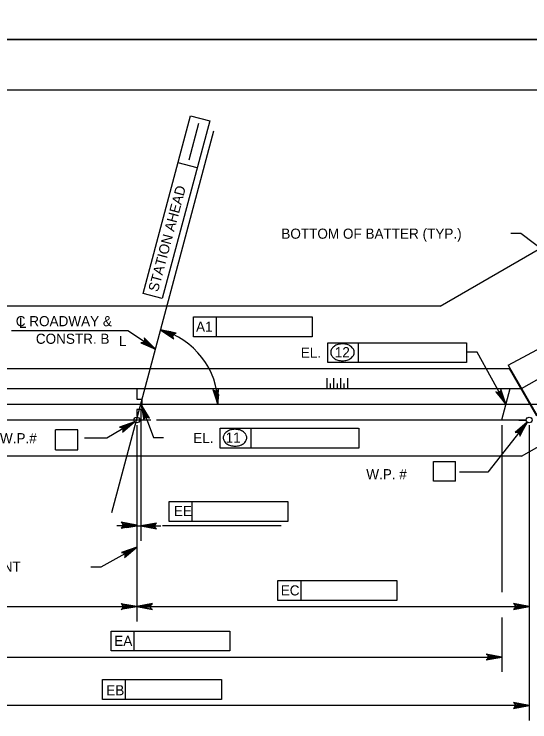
# Model space of a CAD drawing. Extents: x 638340 to 640242, y 295465 to 298435.
# Drawn here: x 638684.2 to 638837.2, y 297045 to 297255 of the extents above; entities that cross this region are included whole.
import ezdxf

# ---------------------------------------------------------------- set-up
doc = ezdxf.new("R2010")
doc.units = 0
for name, color, linetype in [('2', 7, 'Continuous'), ('Level 10', 7, 'Continuous'), ('Level 11', 7, 'Continuous'), ('Level 2', 7, 'Continuous'), ('Level 3', 7, 'Continuous'), ('PLT-BNDY', 7, 'Continuous')]:
    doc.layers.add(name, color=color, linetype=linetype)

msp = doc.modelspace()

# ---------------------------------------------------------------- linework, layer by layer
at = {"layer": '2'}
msp.add_line((638475.46, 297232.46), (639261.46, 297232.46), dxfattribs=at)
at = {"layer": 'Level 10'}
for p, q in [((638810.57, 297168.34), (638892.59, 297215.69)), ((638830.75, 297150.88), (638906.81, 297191.04)), ((638834.77, 297143.91), (638909.21, 297186.89)), ((638834.78, 297123.83), (638917.91, 297171.82)), ((638810.57, 297168.34), (638636.67, 297168.34)), ((638830.75, 297150.88), (638839.38, 297135.93)), ((638615.29, 297149.79), (638831.04, 297149.87)), ((638831.04, 297149.87), (638839.16, 297135.81)), ((638834.55, 297143.78), (638611.82, 297143.78)), ((638831.33, 297143.78), (638828.86, 297134.57)), ((638859.26, 297139.18), (638594.57, 297139.18)), ((638724.77, 297134.57), (638610.05, 297134.57)), ((638836.17, 297134.57), (638726.47, 297134.57)), ((638833.95, 297134.57), (638836.17, 297134.57)), ((638834.78, 297123.83), (638615.53, 297123.83))]:
    msp.add_line(p, q, dxfattribs=at)
at = {"layer": 'Level 11'}
msp.add_line((638713.23, 297107.11), (638743.43, 297220.39), dxfattribs=at)
at = {"layer": 'Level 2'}
for p, q in [((638777.06, 297143.78), (638777.06, 297146.94)), ((638779.11, 297143.78), (638779.11, 297146.94)), ((638781.15, 297143.78), (638781.15, 297146.94)), ((638783.2, 297143.78), (638783.2, 297146.94)), ((638778.08, 297143.78), (638778.08, 297145.4)), ((638780.13, 297143.78), (638780.13, 297145.4)), ((638782.18, 297143.78), (638782.18, 297145.4))]:
    msp.add_line(p, q, dxfattribs=at)
msp.add_lwpolyline([(638720.59, 297143.78), (638720.59, 297140.71), (638722.13, 297140.71), (638722.13, 297137.64), (638720.59, 297137.64), (638720.59, 297135.6)], dxfattribs=at)
at = {"layer": 'Level 3'}
for p, q in [((638722.47, 297172.11), (638736.59, 297224.82)), ((638736.59, 297224.82), (638742.29, 297223.3)), ((638742.29, 297223.3), (638728.16, 297170.59)), ((638736.14, 297211.74), (638739.07, 297222.66)), ((638738.55, 297209.36), (638732.86, 297210.89)), ((638834.54, 297189.85), (638831.55, 297189.85)), ((638863.24, 297168.04), (638834.54, 297189.85)), ((638728.16, 297170.59), (638722.47, 297172.11)), ((638737.4, 297165.15), (638744.23, 297165.15)), ((638737.4, 297159.26), (638737.4, 297165.15)), ((638744.23, 297159.26), (638744.23, 297165.15)), ((638744.23, 297165.15), (638772.64, 297165.15)), ((638772.64, 297165.15), (638772.64, 297159.26)), ((638717.98, 297161.05), (638683.42, 297161.05)), ((638726.16, 297155.59), (638717.98, 297161.05)), ((638772.64, 297159.26), (638737.4, 297159.26)), ((638777.26, 297157.48), (638786.42, 297157.48)), ((638777.26, 297151.59), (638777.26, 297157.48)), ((638786.42, 297151.59), (638786.42, 297157.48)), ((638786.42, 297157.48), (638818.39, 297157.48)), ((638818.39, 297157.48), (638818.39, 297151.59)), ((638821.56, 297154.7), (638818.62, 297154.7)), ((638830.11, 297139.25), (638821.56, 297154.7)), ((638818.39, 297151.59), (638777.26, 297151.59)), ((638721.9, 297139.18), (638725.57, 297129.37)), ((638721.83, 297137.64), (638721.83, 297098.72)), ((638719.91, 297134.05), (638711.71, 297129.18)), ((638836.41, 297133.96), (638824.75, 297119.07)), ((638696.52, 297125.74), (638696.52, 297131.64)), ((638703.1, 297131.64), (638696.52, 297131.64)), ((638703.1, 297125.74), (638703.1, 297131.64)), ((638720.59, 297133.04), (638720.59, 297074.8)), ((638745.39, 297126.26), (638745.39, 297132.15)), ((638745.39, 297132.15), (638754.55, 297132.15)), ((638754.55, 297126.26), (638754.55, 297132.15)), ((638754.55, 297132.15), (638786.42, 297132.15)), ((638786.52, 297132.15), (638786.52, 297126.26)), ((638828.92, 297133.04), (638828.92, 297083.47)), ((638837.02, 297133.04), (638837.02, 297074.8)), ((638711.71, 297129.18), (638705.11, 297129.18)), ((638725.57, 297129.37), (638728.51, 297129.37)), ((638696.52, 297125.74), (638703.1, 297125.74)), ((638786.52, 297126.26), (638745.39, 297126.26)), ((638808.63, 297122.31), (638815.21, 297122.31)), ((638808.63, 297116.42), (638808.63, 297122.31)), ((638815.21, 297116.42), (638815.21, 297122.31)), ((638824.75, 297119.07), (638816.34, 297119.07)), ((638815.21, 297116.42), (638808.63, 297116.42)), ((638730.22, 297110.38), (638737.06, 297110.38)), ((638730.22, 297104.49), (638730.22, 297110.38)), ((638737.06, 297104.49), (638737.06, 297110.38)), ((638737.06, 297110.38), (638765.46, 297110.38)), ((638765.46, 297110.38), (638765.46, 297104.49)), ((638765.46, 297104.49), (638730.22, 297104.49)), ((638717.64, 297103.14), (638714.7, 297103.14)), ((638720.59, 297103.14), (638721.83, 297103.14)), ((638724.77, 297103.14), (638727.72, 297103.14)), ((638763.49, 297103.14), (638728.24, 297103.14)), ((638720.59, 297096.82), (638709.96, 297090.87)), ((638837.02, 297094.09), (638837.02, 297045.45)), ((638709.96, 297090.87), (638707.01, 297090.87)), ((638762.5, 297086.94), (638769.34, 297086.94)), ((638762.5, 297081.05), (638762.5, 297086.94)), ((638769.34, 297081.05), (638769.34, 297086.94)), ((638769.34, 297086.94), (638797.74, 297086.94)), ((638797.74, 297086.94), (638797.74, 297081.05)), ((638609.2, 297079.23), (638717.64, 297079.23)), ((638723.54, 297079.23), (638837.02, 297079.23)), ((638797.74, 297081.05), (638762.5, 297081.05)), ((638828.92, 297076), (638828.92, 297059.84)), ((638712.98, 297071.98), (638719.81, 297071.98)), ((638712.98, 297066.08), (638712.98, 297071.98)), ((638719.81, 297066.08), (638719.81, 297071.98)), ((638719.81, 297071.98), (638748.21, 297071.98)), ((638748.21, 297071.98), (638748.21, 297066.08)), ((638748.21, 297066.08), (638712.98, 297066.08)), ((638612.27, 297064.26), (638828.92, 297064.26)), ((638710.46, 297057.59), (638717.29, 297057.59)), ((638710.46, 297051.7), (638710.46, 297057.59)), ((638717.29, 297051.7), (638717.29, 297057.59)), ((638717.29, 297057.59), (638745.7, 297057.59)), ((638745.7, 297057.59), (638745.7, 297051.7)), ((638837.02, 297049.88), (638609.2, 297049.88)), ((638745.7, 297051.7), (638710.46, 297051.7))]:
    msp.add_line(p, q, dxfattribs=at)
for points in [[(638727.68, 297161.27), (638731.63, 297158.67), (638731.4, 297159.04), (638731.35, 297159.4), (638731.42, 297159.71), (638731.59, 297159.97), (638731.88, 297160.19), (638732.31, 297160.28), (638727.68, 297161.27), (638731.88, 297160.19), (638731.59, 297159.97), (638727.68, 297161.27), (638731.42, 297159.71), (638731.35, 297159.4), (638727.68, 297161.27), (638731.4, 297159.04)], [(638726.16, 297155.59), (638722.77, 297158.9), (638722.93, 297158.49), (638722.92, 297158.13), (638722.79, 297157.84), (638722.57, 297157.61), (638722.24, 297157.46), (638721.81, 297157.45), (638726.16, 297155.59), (638722.24, 297157.46), (638722.57, 297157.61), (638726.16, 297155.59), (638722.79, 297157.84), (638722.92, 297158.13), (638726.16, 297155.59), (638722.93, 297158.49)], [(638744.68, 297139.16), (638744.9, 297143.89), (638744.71, 297143.5), (638744.42, 297143.27), (638744.12, 297143.17), (638743.8, 297143.18), (638743.47, 297143.33), (638743.18, 297143.65), (638744.68, 297139.16), (638743.47, 297143.33), (638743.8, 297143.18), (638744.68, 297139.16), (638744.12, 297143.17), (638744.42, 297143.27), (638744.68, 297139.16), (638744.71, 297143.5)], [(638830.11, 297139.25), (638828.62, 297143.74), (638828.58, 297143.31), (638828.4, 297142.99), (638828.15, 297142.79), (638827.85, 297142.69), (638827.49, 297142.7), (638827.1, 297142.89), (638830.11, 297139.25), (638827.49, 297142.7), (638827.85, 297142.69), (638830.11, 297139.25), (638828.15, 297142.79), (638828.4, 297142.99), (638830.11, 297139.25), (638828.58, 297143.31)], [(638721.9, 297139.18), (638722.71, 297134.51), (638722.82, 297134.94), (638723.05, 297135.22), (638723.32, 297135.38), (638723.63, 297135.44), (638723.99, 297135.37), (638724.35, 297135.12), (638721.9, 297139.18), (638723.99, 297135.37), (638723.63, 297135.44), (638721.9, 297139.18), (638723.32, 297135.38), (638723.05, 297135.22), (638721.9, 297139.18), (638722.82, 297134.94)], [(638719.91, 297134.05), (638715.47, 297132.43), (638715.9, 297132.39), (638716.22, 297132.22), (638716.43, 297131.98), (638716.54, 297131.68), (638716.54, 297131.32), (638716.36, 297130.92), (638719.91, 297134.05), (638716.54, 297131.32), (638716.54, 297131.68), (638719.91, 297134.05), (638716.43, 297131.98), (638716.22, 297132.22), (638719.91, 297134.05), (638715.9, 297132.39)], [(638836.41, 297133.96), (638832.86, 297130.84), (638833.28, 297130.97), (638833.64, 297130.92), (638833.91, 297130.77), (638834.13, 297130.54), (638834.26, 297130.2), (638834.23, 297129.76), (638836.41, 297133.96), (638834.26, 297130.2), (638834.13, 297130.54), (638836.41, 297133.96), (638833.91, 297130.77), (638833.64, 297130.92), (638836.41, 297133.96), (638833.28, 297130.97)], [(638720.59, 297103.34), (638715.94, 297104.22), (638716.3, 297103.97), (638716.48, 297103.66), (638716.54, 297103.34), (638716.48, 297103.03), (638716.3, 297102.72), (638715.94, 297102.47), (638720.59, 297103.34), (638716.3, 297102.72), (638716.48, 297103.03), (638720.59, 297103.34), (638716.54, 297103.34), (638716.48, 297103.66), (638720.59, 297103.34), (638716.3, 297103.97)], [(638721.83, 297103.14), (638726.48, 297102.27), (638726.12, 297102.51), (638725.93, 297102.83), (638725.88, 297103.14), (638725.93, 297103.45), (638726.12, 297103.76), (638726.48, 297104.01), (638721.83, 297103.14), (638726.12, 297103.76), (638725.93, 297103.45), (638721.83, 297103.14), (638725.88, 297103.14), (638725.93, 297102.83), (638721.83, 297103.14), (638726.12, 297102.51)], [(638720.59, 297096.82), (638716.11, 297095.31), (638716.54, 297095.27), (638716.85, 297095.09), (638717.05, 297094.84), (638717.16, 297094.54), (638717.15, 297094.18), (638716.96, 297093.79), (638720.59, 297096.82), (638717.15, 297094.18), (638717.16, 297094.54), (638720.59, 297096.82), (638717.05, 297094.84), (638716.85, 297095.09), (638720.59, 297096.82), (638716.54, 297095.27)], [(638720.59, 297079.23), (638715.94, 297078.35), (638716.3, 297078.6), (638716.48, 297078.91), (638716.54, 297079.23), (638716.48, 297079.54), (638716.3, 297079.85), (638715.94, 297080.1), (638720.59, 297079.23), (638716.3, 297079.85), (638716.48, 297079.54), (638720.59, 297079.23), (638716.54, 297079.23), (638716.48, 297078.91), (638720.59, 297079.23), (638716.3, 297078.6)], [(638720.59, 297079.23), (638725.24, 297078.35), (638724.88, 297078.6), (638724.7, 297078.91), (638724.65, 297079.23), (638724.7, 297079.54), (638724.88, 297079.85), (638725.24, 297080.1), (638720.59, 297079.23), (638724.88, 297079.85), (638724.7, 297079.54), (638720.59, 297079.23), (638724.65, 297079.23), (638724.7, 297078.91), (638720.59, 297079.23), (638724.88, 297078.6)], [(638837.02, 297079.23), (638832.37, 297080.1), (638832.72, 297079.85), (638832.91, 297079.54), (638832.96, 297079.23), (638832.91, 297078.91), (638832.72, 297078.6), (638832.37, 297078.35), (638837.02, 297079.23), (638832.72, 297078.6), (638832.91, 297078.91), (638837.02, 297079.23), (638832.96, 297079.23), (638832.91, 297079.54), (638837.02, 297079.23), (638832.72, 297079.85)], [(638828.92, 297064.26), (638824.26, 297065.13), (638824.62, 297064.89), (638824.81, 297064.57), (638824.86, 297064.26), (638824.81, 297063.95), (638824.62, 297063.64), (638824.26, 297063.39), (638828.92, 297064.26), (638824.62, 297063.64), (638824.81, 297063.95), (638828.92, 297064.26), (638824.86, 297064.26), (638824.81, 297064.57), (638828.92, 297064.26), (638824.62, 297064.89)], [(638837.02, 297049.88), (638832.37, 297050.75), (638832.72, 297050.5), (638832.91, 297050.19), (638832.96, 297049.88), (638832.91, 297049.56), (638832.72, 297049.25), (638832.37, 297049), (638837.02, 297049.88), (638832.72, 297049.25), (638832.91, 297049.56), (638837.02, 297049.88), (638832.96, 297049.88), (638832.91, 297050.19), (638837.02, 297049.88), (638832.72, 297050.5)]]:
    msp.add_lwpolyline(points, dxfattribs=at)
for points in [[(638730.37, 297159.84), (638730.69, 297160.77), (638727.74, 297161.25)], [(638723.98, 297157.63), (638723.44, 297156.82), (638726.16, 297155.59)], [(638744.98, 297142.15), (638744, 297142.08), (638744.68, 297139.18)], [(638829.15, 297141.99), (638828.29, 297141.52), (638830.15, 297139.18)], [(638722.47, 297136.26), (638723.38, 297136.63), (638721.83, 297139.18)], [(638717.13, 297132.97), (638717.64, 297132.12), (638719.92, 297134.05)], [(638834.99, 297131.35), (638834.22, 297131.95), (638836.42, 297133.97)], [(638717.64, 297103.63), (638717.64, 297102.65), (638720.59, 297103.14)], [(638724.77, 297103.63), (638724.77, 297102.65), (638721.83, 297103.14)], [(638718.01, 297094.82), (638717.55, 297095.68), (638720.39, 297096.63)], [(638717.64, 297079.72), (638717.64, 297078.73), (638720.59, 297079.23)], [(638723.54, 297079.72), (638723.54, 297078.73), (638720.59, 297079.23)], [(638834.07, 297079.72), (638834.07, 297078.73), (638837.02, 297079.23)], [(638825.97, 297064.75), (638825.97, 297063.77), (638828.92, 297064.26)], [(638834.07, 297050.37), (638834.07, 297049.38), (638837.02, 297049.88)]]:
    msp.add_lwpolyline(points, close=True, dxfattribs=at)
for centre in [(638720.59, 297134.57), (638837.02, 297134.57)]:
    msp.add_circle(centre, 0.849, dxfattribs=at)
for centre, radius, start, end in [((638721.83, 297139.18), 22.86, 359.9991, 75.1795), ((638781.29, 297153.45), 3.65, 106.5358, 125.6316), ((638781.63, 297152.29), 4.86, 90, 106.5358), ((638781.63, 297152.29), 4.86, 73.4642, 90), ((638781.97, 297153.45), 3.65, 54.3684, 73.4642), ((638779.96, 297154.64), 1.82, 149.9767, 180), ((638780.76, 297154.18), 2.75, 125.6316, 149.9767), ((638782.5, 297154.18), 2.75, 30.0233, 54.3684), ((638783.3, 297154.64), 1.82, 0, 30.0233), ((638779.96, 297154.64), 1.82, 180, 210.0233), ((638780.76, 297155.11), 2.75, 210.0233, 234.3684), ((638781.29, 297155.84), 3.65, 234.3684, 253.4642), ((638781.97, 297155.84), 3.65, 286.5358, 305.6316), ((638782.5, 297155.11), 2.75, 305.6316, 329.9767), ((638783.3, 297154.64), 1.82, 329.9767, 0), ((638781.63, 297157), 4.86, 253.4642, 270), ((638781.63, 297157), 4.86, 270, 286.5358), ((638749.42, 297128.11), 3.65, 106.5358, 125.6316), ((638749.76, 297126.95), 4.86, 90, 106.5358), ((638749.76, 297126.95), 4.86, 73.4642, 90), ((638750.1, 297128.11), 3.65, 54.3684, 73.4642), ((638748.09, 297129.31), 1.82, 149.9767, 180), ((638748.89, 297128.85), 2.75, 125.6316, 149.9767), ((638750.63, 297128.85), 2.75, 30.0233, 54.3684), ((638751.43, 297129.31), 1.82, 0, 30.0233), ((638748.09, 297129.31), 1.82, 180, 210.0233), ((638748.89, 297129.77), 2.75, 210.0233, 234.3684), ((638749.42, 297130.51), 3.65, 234.3684, 253.4642), ((638750.1, 297130.51), 3.65, 286.5358, 305.6316), ((638750.63, 297129.77), 2.75, 305.6316, 329.9767), ((638751.43, 297129.31), 1.82, 329.9767, 0), ((638749.76, 297131.67), 4.86, 253.4642, 270), ((638749.76, 297131.67), 4.86, 270, 286.5358)]:
    msp.add_arc(centre, radius, start, end, dxfattribs=at)
at = {"layer": 'PLT-BNDY'}
for points in [[(638435.46, 297841.46), (639276.46, 297841.46), (639276.46, 297247.46), (638435.46, 297247.46)], [(638435.46, 297247.46), (639276.46, 297247.46), (639276.46, 296653.46), (638435.46, 296653.46)]]:
    msp.add_lwpolyline(points, close=True, dxfattribs=at)

# ---------------------------------------------------------------- texts
at = {"layer": 'Level 3'}
msp.add_text('STATION AHEAD', height=3.0001, rotation=75, dxfattribs=at).set_placement((638726.88, 297172.41))
for s, height, p in [('BOTTOM OF BATTER (TYP.)', 3.0001, (638763.5, 297188.34)), ('C ROADWAY &', 3.0001, (638684.71, 297162.39)), ('L', 3, (638685.67, 297161.9)), ('A1', 3, (638738.19, 297160.74)), ('CONSTR. B', 3, (638690.67, 297157.17)), ('L', 3, (638715.31, 297156.48)), ('EL.', 3, (638769.26, 297153.07)), ('12', 3, (638779.36, 297153.18)), ('W.P.#', 3, (638680.02, 297127.67)), ('EL.', 3, (638737.39, 297127.74)), ('11', 3, (638746.97, 297127.85)), ('W.P. # ', 3, (638788.7, 297117)), ('EE', 3, (638731.61, 297106.07)), ('T/3 KEYED CONSTR. JOINT', 3.0001, (638633.81, 297089.57)), ('EC', 3, (638763.32, 297082.53)), ('EA', 3, (638713.94, 297067.57)), ('EB', 3, (638711.55, 297052.91))]:
    msp.add_text(s, height=height, dxfattribs=at).set_placement(p)

doc.saveas('drawing.dxf')
